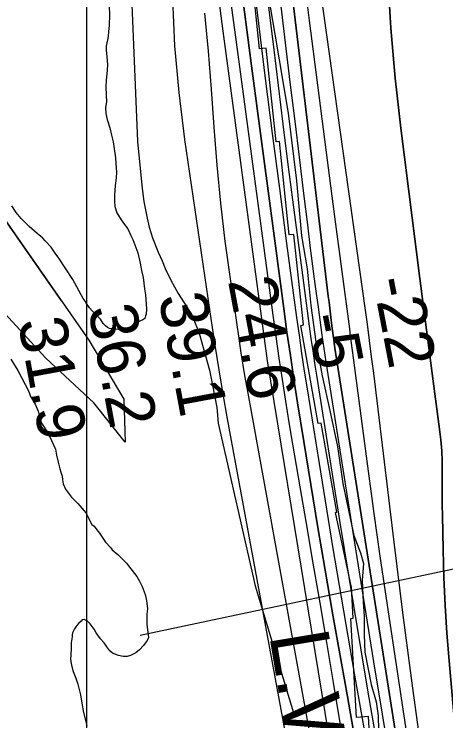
# Model space of a CAD drawing. Extents: x 3263578 to 3301413, y 764927 to 798602.
# Drawn here: x 3275492 to 3276097, y 792245 to 793237 of the extents above; entities that cross this region are included whole.
import ezdxf

# ---------------------------------------------------------------- set-up
doc = ezdxf.new("R2010")
doc.units = 0
for name, color, linetype in [('V-BORW-LINE', 7, 'Continuous'), ('V-GRID-MAJR', 7, 'Continuous'), ('V-RIVR-EDGE', 7, 'Continuous'), ('V-RIVR-RANG', 7, 'Continuous'), ('V-ROAD-CNTR', 7, 'Continuous'), ('V-RRAP-RVMT', 7, 'Continuous'), ('V-SITE-VEGE', 7, 'Continuous'), ('V-TOPO-DPTH', 7, 'Continuous'), ('V-TOPO-MAJR', 7, 'Continuous'), ('V-TOPO-MINR', 7, 'Continuous'), ('V-TOPO-WATR', 7, 'Continuous'), ('V-TOPO-WATR-IDEN', 7, 'Continuous')]:
    doc.layers.add(name, color=color, linetype=linetype)

msp = doc.modelspace()

# ---------------------------------------------------------------- linework, layer by layer
at = {"layer": 'V-BORW-LINE'}
for points in [[(3274703.23, 794016.04), (3274742.93, 793958.39), (3274798.42, 793885.65), (3274936.54, 793686.15), (3275030.08, 793560.09), (3275331.46, 793159.89), (3275596.7, 792779.11), (3275645.71, 792696.53), (3275647.77, 792636.02), (3275603.82, 792691.09), (3275536.45, 792753.8), (3275405.92, 792895.8), (3275330.95, 793016.55), (3275235.15, 793192.84), (3275177.04, 793279.01), (3275080.99, 793374.27), (3274958.51, 793539.9), (3274867.09, 793648.41), (3274842.12, 793704.99), (3274816.71, 793780.6), (3274776.52, 793811.03), (3274737.88, 793859.36), (3274678.33, 793984.63), (3274657.64, 794016.04)], [(3275558.14, 792834.48), (3275331.46, 793159.89), (3275030.08, 793560.09), (3274936.54, 793686.15), (3274798.42, 793885.65), (3274742.93, 793958.39), (3274703.23, 794016.04)]]:
    msp.add_lwpolyline(points, dxfattribs=at)
at = {"layer": 'V-GRID-MAJR'}
msp.add_spline([(3275591.3, 775830.01), (3275592.19, 781889.43), (3275593.07, 787951.47), (3275593.95, 794013.53), (3275593.95, 794016.1)], degree=3, dxfattribs=at)
at = {"layer": 'V-RIVR-EDGE'}
for points in [[(3275752.31, 794016.12), (3275756.42, 793978.74), (3275759.37, 793942.65), (3275761.07, 793925.26), (3275767.55, 793909.6), (3275770.96, 793882.2), (3275769.57, 793847), (3275781.18, 793795.24), (3275790.25, 793772.62), (3275793.18, 793724.79), (3275793.47, 793666.98), (3275797.73, 793632.63), (3275797.2, 793594.38), (3275794.09, 793568.74), (3275806.21, 793546.54), (3275813.48, 793498.71), (3275838.72, 793335.21), (3275842.96, 793289.99), (3275851.54, 793244.33), (3275857.54, 793209.11), (3275876.39, 793097.78), (3275887.89, 793002.99), (3275895.09, 792925.6), (3275902.8, 792879.51)], [(3275902.8, 792879.51), (3275907.89, 792827.77), (3275915.15, 792776.89), (3275923.72, 792729.06), (3275934.47, 792680.35), (3275945.21, 792629.9), (3275952.91, 792578.15), (3275968.38, 792505.09), (3275977.45, 792480.72), (3275981.76, 792465.93), (3275979.96, 792442.46), (3275981.19, 792411.16), (3275982.88, 792392.47), (3275982.81, 792365.08), (3275983.62, 792341.17), (3275992.64, 792295.94), (3275999.53, 792271.59), (3276002.53, 792252.02), (3276002.91, 792231.59)]]:
    msp.add_lwpolyline(points, dxfattribs=at)
at = {"layer": 'V-RIVR-RANG'}
msp.add_line((3275668.76, 792364.9), (3276480.42, 792537.23), dxfattribs=at)
at = {"layer": 'V-ROAD-CNTR'}
msp.add_lwpolyline([(3275653.05, 793341.41), (3275664.74, 793058.15), (3275671.54, 792992), (3275673.95, 792974.15), (3275678.67, 792950.47), (3275681.45, 792937.98), (3275685.91, 792923.13), (3275693.73, 792903.03), (3275699.46, 792890.63), (3275703.52, 792880.05), (3275711.77, 792863.71), (3275721.97, 792844.75), (3275741.32, 792815.09), (3275751.19, 792789.17), (3275765.86, 792737.17), (3275770.23, 792716.16), (3275776.25, 792684.77), (3275777.99, 792662.62), (3275830.15, 792434.35), (3275884.86, 792251.38)], dxfattribs=at)
at = {"layer": 'V-RRAP-RVMT'}
for points in [[(3275964.86, 792431.92), (3275942.41, 792537.56), (3275944.48, 792537.98), (3275922.44, 792662.9), (3275918.15, 792662.17), (3275893.9, 792800.06), (3275897.53, 792800.69), (3275884.17, 792927.73), (3275877.65, 792926.99), (3275863.83, 793058.29), (3275859.3, 793057.8), (3275845.48, 793189.06), (3275836.17, 793188.12), (3275822.32, 793319.38)], [(3276129.93, 791283.92), (3276121.78, 791429.9), (3276118.49, 791429.76), (3276110.85, 791575.36), (3276092.94, 791574.4), (3276085.31, 791720.67), (3276077.63, 791720.33), (3276069.68, 791865.87), (3276047.54, 791864.64), (3276040.6, 791993.84), (3276015.97, 791992.49), (3276008.76, 792121.61), (3275996.23, 792121.03), (3275988.92, 792250.72), (3275972.19, 792249.74), (3275964.1, 792388.74), (3275967.37, 792388.96), (3275964.86, 792431.92)]]:
    msp.add_lwpolyline(points, dxfattribs=at)
at = {"layer": 'V-SITE-VEGE'}
for p, q in [((3275625.23, 793248.18), (3275625.75, 793236.28)), ((3275625.75, 793236.28), (3275624.99, 793221.27)), ((3275624.99, 793221.27), (3275624.28, 793212.51)), ((3275624.28, 793212.51), (3275623.59, 793205.63)), ((3275623.59, 793205.63), (3275620.96, 793191.88)), ((3275620.96, 793191.88), (3275620.91, 793186.88)), ((3275620.91, 793186.88), (3275622.6, 793166.83)), ((3275622.52, 793158.07), (3275621.14, 793144.31)), ((3275622.6, 793166.83), (3275622.52, 793158.07)), ((3275621.14, 793144.31), (3275620.43, 793134.93)), ((3275620.43, 793134.93), (3275620.95, 793123.03)), ((3275620.95, 793123.03), (3275621.49, 793114.26)), ((3275621.49, 793114.26), (3275620.15, 793105.51)), ((3275620.15, 793105.51), (3275620.71, 793097.37)), ((3275620.71, 793097.37), (3275622.51, 793089.22)), ((3275622.51, 793089.22), (3275626.15, 793077.29)), ((3275626.15, 793077.29), (3275628.56, 793067.25)), ((3275628.56, 793067.25), (3275630.98, 793057.84)), ((3275630.98, 793057.84), (3275633.9, 793035.28)), ((3275633.9, 793035.28), (3275634.45, 793027.14)), ((3275634.45, 793027.14), (3275635.59, 793015.24)), ((3275635.59, 793015.24), (3275634.9, 793007.73)), ((3275634.9, 793007.73), (3275633.53, 792995.85)), ((3275633.53, 792995.85), (3275632.79, 792983.34)), ((3275632.79, 792983.34), (3275632.71, 792974.58)), ((3275632.71, 792974.58), (3275633.27, 792967.06)), ((3275494.85, 792958.33), (3275488.69, 792967.78)), ((3275633.27, 792967.06), (3275635.69, 792958.28)), ((3275501.66, 792950.13), (3275494.85, 792958.33)), ((3275512.83, 792938.76), (3275501.66, 792950.13)), ((3275635.69, 792958.28), (3275641.85, 792948.21)), ((3275524, 792929.27), (3275512.83, 792938.76)), ((3275641.85, 792948.21), (3275646.8, 792941.9)), ((3275646.8, 792941.9), (3275651.12, 792935.6)), ((3275526.49, 792927.37), (3275524, 792929.27)), ((3275651.12, 792935.6), (3275655.42, 792926.17)), ((3275532.07, 792922.31), (3275526.49, 792927.37)), ((3275535.17, 792918.53), (3275532.07, 792922.31)), ((3275655.42, 792926.17), (3275658.5, 792920.51)), ((3275658.5, 792920.51), (3275662.77, 792909.2)), ((3275543.85, 792909.68), (3275535.17, 792918.53)), ((3275549.41, 792901.49), (3275543.85, 792909.68)), ((3275662.77, 792909.2), (3275665.2, 792901.67)), ((3275554.35, 792894.56), (3275549.41, 792901.49)), ((3275665.2, 792901.67), (3275668.83, 792887.24)), ((3275574.1, 792864.33), (3275554.35, 792894.56)), ((3275668.83, 792887.24), (3275670.61, 792877.21)), ((3275670.61, 792877.21), (3275673.02, 792867.17)), ((3275588.88, 792837.91), (3275574.1, 792864.33)), ((3275673.02, 792867.17), (3275674.75, 792851.51)), ((3275674.75, 792851.51), (3275675.92, 792842.73)), ((3275675.92, 792842.73), (3275677.62, 792822.69)), ((3275591.34, 792834.13), (3275588.88, 792837.91)), ((3275593.19, 792830.98), (3275591.34, 792834.13)), ((3275597.52, 792824.68), (3275593.19, 792830.98)), ((3275601.23, 792820.27), (3275597.52, 792824.68)), ((3275609.3, 792812.68), (3275601.23, 792820.27)), ((3275677.62, 792822.69), (3275676.93, 792815.81)), ((3275613.02, 792808.89), (3275609.3, 792812.68)), ((3275676.28, 792813.31), (3275674.99, 792809.57)), ((3275676.93, 792815.81), (3275676.28, 792813.31)), ((3275616.71, 792802.6), (3275613.02, 792808.89)), ((3275619.81, 792799.44), (3275616.71, 792802.6)), ((3275661.78, 792802.18), (3275657.37, 792799.09)), ((3275669.33, 792806.49), (3275661.78, 792802.18)), ((3275672.47, 792807.71), (3275669.33, 792806.49)), ((3275674.99, 792809.57), (3275672.47, 792807.71)), ((3275622.92, 792796.91), (3275619.81, 792799.44)), ((3275625.41, 792795.63), (3275622.92, 792796.91)), ((3275628.54, 792794.98), (3275625.41, 792795.63)), ((3275637.92, 792794.27), (3275628.54, 792794.98)), ((3275644.81, 792794.83), (3275637.92, 792794.27)), ((3275649.82, 792794.78), (3275644.81, 792794.83)), ((3275657.37, 792799.09), (3275649.82, 792794.78)), ((3275487.31, 792752.47), (3275497.18, 792736.73)), ((3275497.18, 792736.73), (3275512.55, 792707.17)), ((3275512.55, 792707.17), (3275514.99, 792700.27)), ((3275514.99, 792700.27), (3275518.07, 792695.23)), ((3275518.07, 792695.23), (3275521.15, 792689.57)), ((3275521.15, 792689.57), (3275525.44, 792679.51)), ((3275525.44, 792679.51), (3275527.25, 792671.98)), ((3275527.25, 792671.98), (3275529.08, 792667.59)), ((3275529.08, 792667.59), (3275530.29, 792662.57)), ((3275530.29, 792662.57), (3275538.93, 792649.34)), ((3275538.93, 792649.34), (3275544.46, 792638.65)), ((3275544.46, 792638.65), (3275549.98, 792626.08)), ((3275549.98, 792626.08), (3275551.15, 792617.93)), ((3275551.15, 792617.93), (3275553.56, 792607.9)), ((3275553.56, 792607.9), (3275555.98, 792598.48)), ((3275555.98, 792598.48), (3275557.19, 792594.09)), ((3275557.19, 792594.09), (3275559.02, 792588.44)), ((3275559.02, 792588.44), (3275559.6, 792583.43)), ((3275559.6, 792583.43), (3275560.79, 792577.79)), ((3275560.79, 792577.79), (3275563.85, 792570.24)), ((3275563.85, 792570.24), (3275572.51, 792558.9)), ((3275572.51, 792558.9), (3275581.19, 792550.05)), ((3275581.19, 792550.05), (3275592.34, 792536.81)), ((3275592.34, 792536.81), (3275600.95, 792520.45)), ((3275600.95, 792520.45), (3275604.05, 792517.92)), ((3275604.05, 792517.92), (3275607.76, 792512.88)), ((3275607.76, 792512.88), (3275611.48, 792508.46)), ((3275611.48, 792508.46), (3275616.42, 792501.53)), ((3275616.42, 792501.53), (3275620.12, 792495.86)), ((3275620.12, 792495.86), (3275627.56, 792487.66)), ((3275627.56, 792487.66), (3275629.41, 792485.14)), ((3275629.41, 792485.14), (3275637.48, 792478.18)), ((3275637.48, 792478.18), (3275649.27, 792466.17)), ((3275649.27, 792466.17), (3275653.59, 792460.5)), ((3275653.59, 792460.5), (3275657.31, 792456.08)), ((3275657.31, 792456.08), (3275664.11, 792447.26)), ((3275664.11, 792447.26), (3275667.81, 792440.96)), ((3275667.81, 792440.96), (3275671.5, 792433.42)), ((3275671.5, 792433.42), (3275675.77, 792422.11)), ((3275675.77, 792422.11), (3275677.57, 792413.96)), ((3275677.57, 792413.96), (3275678.71, 792402.06)), ((3275678.02, 792394.55), (3275677.89, 792380.15)), ((3275678.71, 792402.06), (3275678.02, 792394.55)), ((3275585.92, 792384.76), (3275582.13, 792381.67)), ((3275587.19, 792386.63), (3275585.92, 792384.76)), ((3275590.32, 792387.23), (3275587.19, 792386.63)), ((3275594.68, 792384.68), (3275590.32, 792387.23)), ((3275598.4, 792380.89), (3275594.68, 792384.68)), ((3275576.43, 792374.21), (3275573.87, 792368.6)), ((3275578.33, 792376.7), (3275576.43, 792374.21)), ((3275579.6, 792378.57), (3275578.33, 792376.7)), ((3275582.13, 792381.67), (3275579.6, 792378.57)), ((3275603.96, 792373.33), (3275598.4, 792380.89)), ((3275607.04, 792368.3), (3275603.96, 792373.33)), ((3275677.89, 792380.15), (3275679.63, 792365.74)), ((3275573.22, 792365.48), (3275573.19, 792362.98)), ((3275573.87, 792368.6), (3275573.22, 792365.48)), ((3275613.23, 792360.1), (3275607.04, 792368.3)), ((3275679.63, 792365.74), (3275680.22, 792361.98)), ((3275571.86, 792354.23), (3275571.78, 792345.46)), ((3275573.19, 792362.98), (3275571.86, 792354.23)), ((3275618.18, 792354.42), (3275613.23, 792360.1)), ((3275621.89, 792348.75), (3275618.18, 792354.42)), ((3275675.76, 792353.89), (3275673.23, 792350.78)), ((3275678.3, 792357.62), (3275675.76, 792353.89)), ((3275680.22, 792361.98), (3275678.3, 792357.62)), ((3275571.78, 792345.46), (3275571.02, 792331.07)), ((3275626.21, 792343.08), (3275621.89, 792348.75)), ((3275667.54, 792344.57), (3275662.49, 792340.24)), ((3275673.23, 792350.78), (3275667.54, 792344.57)), ((3275629.94, 792339.92), (3275626.21, 792343.08)), ((3275638.05, 792336.71), (3275629.94, 792339.92)), ((3275644.92, 792335.4), (3275638.05, 792336.71)), ((3275650.56, 792335.34), (3275644.92, 792335.4)), ((3275654.95, 792336.55), (3275650.56, 792335.34)), ((3275662.49, 792340.24), (3275654.95, 792336.55)), ((3275571.02, 792331.07), (3275572.2, 792322.93)), ((3275572.2, 792322.93), (3275574.62, 792314.14)), ((3275574.62, 792314.14), (3275578.29, 792304.72)), ((3275578.29, 792304.72), (3275581.34, 792296.55)), ((3275581.34, 792296.55), (3275584.96, 792281.5)), ((3275584.96, 792281.5), (3275586.73, 792269.59)), ((3275586.73, 792269.59), (3275589.1, 792256.42)), ((3275589.1, 792256.42), (3275593.94, 792238.22))]:
    msp.add_line(p, q, dxfattribs=at)
at = {"layer": 'V-TOPO-DPTH'}
for points in [[(3276028.82, 792216.22), (3276006.43, 792356.04), (3275941.82, 792767.89), (3275941.58, 792769.44), (3275941.35, 792770.98), (3275941.13, 792772.53), (3275940.91, 792774.08), (3275940.02, 792780.61), (3275939.37, 792785.43), (3275938.74, 792790.25), (3275938.12, 792795.08), (3275937.52, 792799.9), (3275936.61, 792807.26), (3275935.56, 792815.76), (3275934.53, 792824.27), (3275933.5, 792832.77), (3275932.48, 792841.28), (3275838.68, 793625.36)], [(3276028.82, 792216.22), (3276006.43, 792356.04), (3275941.82, 792767.89), (3275941.58, 792769.44), (3275941.35, 792770.98), (3275941.13, 792772.53), (3275940.91, 792774.08), (3275940.02, 792780.61), (3275939.37, 792785.43), (3275938.74, 792790.25), (3275938.12, 792795.08), (3275937.52, 792799.9), (3275936.61, 792807.26), (3275935.56, 792815.76), (3275934.53, 792824.27), (3275933.5, 792832.77), (3275932.48, 792841.28), (3275838.68, 793625.36)], [(3275902.98, 793401.93), (3275983.68, 792824.87), (3275986.82, 792801.94), (3275989.88, 792778.99), (3275992.81, 792756.03), (3275995.65, 792733.06), (3276024.39, 792495.53), (3276037.16, 792393.17), (3276050.44, 792290.87), (3276064.48, 792188.68), (3276079.03, 792086.55), (3276082.61, 792062.1), (3276096.18, 791972.32), (3276110.32, 791882.63), (3276125.32, 791793.08), (3276140.88, 791703.63), (3276165.43, 791566.4), (3276169.16, 791545.63), (3276172.93, 791524.87), (3276176.73, 791504.11), (3276180.56, 791483.35), (3276271.79, 790991.22)], [(3275902.98, 793401.93), (3275983.68, 792824.87), (3275986.82, 792801.94), (3275989.88, 792778.99), (3275992.81, 792756.03), (3275995.65, 792733.06), (3276024.39, 792495.53), (3276037.16, 792393.17), (3276050.44, 792290.87), (3276064.48, 792188.68), (3276079.03, 792086.55), (3276082.61, 792062.1), (3276096.18, 791972.32), (3276110.32, 791882.63), (3276125.32, 791793.08), (3276140.88, 791703.63), (3276165.43, 791566.4), (3276169.16, 791545.63), (3276172.93, 791524.87), (3276176.73, 791504.11), (3276180.56, 791483.35), (3276271.79, 790991.22)], [(3276135.01, 791948.53), (3276101.79, 792328.94), (3276098.78, 792367.95), (3276096.31, 792406.98), (3276094.63, 792446.05), (3276093.49, 792485.16), (3276092.57, 792533.02), (3276092.35, 792548.21), (3276092.21, 792563.41), (3276092.2, 792578.61), (3276092.28, 792593.8), (3276092.11, 792608.98), (3276091.5, 792624.13), (3276090.25, 792639.24), (3276088.56, 792654.33), (3276079.57, 792721.89), (3276074.83, 792757.83), (3276070.13, 792793.79), (3276065.5, 792829.75), (3276060.91, 792865.71), (3276034.21, 793076.97), (3276026.46, 793147.2), (3276020.21, 793217.55), (3276016.19, 793288.05)], [(3276135.01, 791948.53), (3276101.79, 792328.94), (3276098.78, 792367.95), (3276096.31, 792406.98), (3276094.63, 792446.05), (3276093.49, 792485.16), (3276092.57, 792533.02), (3276092.35, 792548.21), (3276092.21, 792563.41), (3276092.2, 792578.61), (3276092.28, 792593.8), (3276092.11, 792608.98), (3276091.5, 792624.13), (3276090.25, 792639.24), (3276088.56, 792654.33), (3276079.57, 792721.89), (3276074.83, 792757.83), (3276070.13, 792793.79), (3276065.5, 792829.75), (3276060.91, 792865.71), (3276034.21, 793076.97), (3276026.46, 793147.2), (3276020.21, 793217.55), (3276016.19, 793288.05)], [(3275845.88, 793269.65), (3275855.47, 793191.04), (3275868.79, 793082.68), (3275875.42, 793029.58), (3275882.16, 792976.49), (3275889.09, 792923.42), (3275896.14, 792870.37), (3275905.79, 792798.73), (3275908.17, 792781.52), (3275910.64, 792764.33), (3275913.23, 792747.15), (3275915.9, 792729.99), (3275948.42, 792526.06), (3275967.77, 792407), (3275987.62, 792288.03), (3276008.2, 792169.18)], [(3275845.88, 793269.65), (3275855.47, 793191.04), (3275868.79, 793082.68), (3275875.42, 793029.58), (3275882.16, 792976.49), (3275889.09, 792923.42), (3275896.14, 792870.37), (3275905.79, 792798.73), (3275908.17, 792781.52), (3275910.64, 792764.33), (3275913.23, 792747.15), (3275915.9, 792729.99), (3275948.42, 792526.06), (3275967.77, 792407), (3275987.62, 792288.03), (3276008.2, 792169.18)], [(3275980, 792160.14), (3275959.24, 792278.88), (3275938.57, 792396.05), (3275928.12, 792456.2), (3275917.85, 792516.39), (3275907.89, 792576.62), (3275898.12, 792636.89), (3275889.44, 792691.28), (3275884.28, 792724.4), (3275879.29, 792757.54), (3275874.56, 792790.71), (3275869.99, 792823.92), (3275851.69, 792960.88), (3275838.18, 793062.59), (3275824.77, 793164.31), (3275811.53, 793266.06)]]:
    msp.add_lwpolyline(points, dxfattribs=at)
at = {"layer": 'V-TOPO-MAJR'}
msp.add_lwpolyline([(3275758.88, 793238.2), (3275763.92, 793184.92), (3275768.25, 793131.58), (3275772.11, 793078.2), (3275776.26, 793024.85), (3275781.26, 792971.59), (3275787.53, 792918.47), (3275794.66, 792865.45), (3275807.42, 792778.44), (3275810.02, 792761.26), (3275812.75, 792744.11), (3275815.65, 792726.98), (3275818.67, 792709.87), (3275911.47, 792199.28)], dxfattribs=at)
at = {"layer": 'V-TOPO-MINR'}
for points in [[(3275681.56, 794016.11), (3275683.11, 793996.55), (3275689.57, 793926.33), (3275697.34, 793856.24), (3275706, 793786.24), (3275717.41, 793700.57), (3275721.05, 793673.48), (3275724.73, 793646.39), (3275728.49, 793619.31), (3275732.28, 793592.24), (3275745.05, 793501.98), (3275755.18, 793429.77), (3275765.2, 793357.54), (3275775.06, 793285.29), (3275784.8, 793213.03), (3275846.6, 792750.5), (3276046.93, 791528.62), (3276049.59, 791511.93), (3276052.15, 791495.22), (3276054.56, 791478.49), (3276056.86, 791461.75), (3276067.26, 791383.59)], [(3275838.68, 793625.36), (3275932.48, 792841.28), (3275933.5, 792832.77), (3275934.53, 792824.27), (3275935.56, 792815.76), (3275936.61, 792807.26), (3275937.52, 792799.9), (3275938.12, 792795.08), (3275938.74, 792790.25), (3275939.37, 792785.43), (3275940.02, 792780.61), (3275940.91, 792774.08), (3275941.13, 792772.53), (3275941.35, 792770.98), (3275941.58, 792769.44), (3275941.82, 792767.89), (3276006.43, 792356.04), (3276028.82, 792216.22)], [(3275823.8, 793605.5), (3275873.15, 793188.74), (3275879.21, 793137.83), (3275885.33, 793086.92), (3275891.51, 793036.02), (3275897.74, 792985.13), (3275903.14, 792941.29), (3275906.76, 792912.33), (3275910.46, 792883.38), (3275914.25, 792854.44), (3275918.12, 792825.5), (3275923.43, 792786.34), (3275924.73, 792777), (3275926.06, 792767.67), (3275927.47, 792758.35), (3275928.91, 792749.03), (3275972.38, 792474.13), (3275996.04, 792327.45), (3276020.32, 792180.87)], [(3275790.66, 793581.47), (3275834.49, 793224.07), (3275844.09, 793146.82), (3275853.86, 793069.59), (3275863.89, 792992.39), (3275874.09, 792915.22), (3275888, 792811.26), (3275891.47, 792786.1), (3275895.06, 792760.95), (3275898.86, 792735.84), (3275902.78, 792710.75), (3275923.74, 792580.07), (3275938.5, 792489.7), (3275953.62, 792399.38), (3275969.26, 792309.16), (3275985.25, 792219)], [(3275902.98, 793401.93), (3275983.68, 792824.87), (3275986.82, 792801.94), (3275989.88, 792778.99), (3275992.81, 792756.03), (3275995.65, 792733.06), (3276024.39, 792495.53), (3276037.16, 792393.17), (3276050.44, 792290.87), (3276064.48, 792188.68), (3276079.03, 792086.55), (3276082.61, 792062.1), (3276096.18, 791972.32), (3276110.32, 791882.63), (3276125.32, 791793.08), (3276140.88, 791703.63), (3276165.43, 791566.4), (3276169.16, 791545.63), (3276172.93, 791524.87), (3276176.73, 791504.11), (3276180.56, 791483.35), (3276271.79, 790991.22)], [(3275894.26, 793318.56), (3275905.7, 793227.91), (3275917.25, 793137.28), (3275928.98, 793046.67), (3275940.83, 792956.08), (3275962.01, 792795.32), (3275963.36, 792785.12), (3275964.69, 792774.92), (3275966.03, 792764.72), (3275967.35, 792754.52), (3275980.25, 792655.29), (3275988.21, 792595.5), (3275996.41, 792535.75), (3276004.98, 792476.04), (3276013.79, 792416.38), (3276045.19, 792208.16)], [(3276016.19, 793288.05), (3276020.21, 793217.55), (3276026.46, 793147.2), (3276034.21, 793076.97), (3276060.91, 792865.71), (3276065.5, 792829.75), (3276070.13, 792793.79), (3276074.83, 792757.83), (3276079.57, 792721.89), (3276088.56, 792654.33), (3276090.25, 792639.24), (3276091.5, 792624.13), (3276092.11, 792608.98), (3276092.28, 792593.8), (3276092.2, 792578.61), (3276092.21, 792563.41), (3276092.35, 792548.21), (3276092.57, 792533.02), (3276093.49, 792485.16), (3276094.63, 792446.05), (3276096.31, 792406.98), (3276098.78, 792367.95), (3276101.79, 792328.94), (3276135.01, 791948.53)], [(3275713.79, 793258.57), (3275716.76, 793192.59), (3275722.77, 793126.81), (3275730.82, 793061.18), (3275768.03, 792806.54), (3275773.26, 792772.09), (3275778.75, 792737.68), (3275784.61, 792703.34), (3275790.73, 792669.03), (3275916.31, 791987.01), (3275931.13, 791903.13), (3275945.12, 791819.12), (3275957.9, 791734.92), (3275969.85, 791650.58), (3275982.89, 791553.5), (3275987.57, 791517.59), (3275992.07, 791481.66), (3275996.28, 791445.69), (3276000.3, 791409.7), (3276016.15, 791262.77)], [(3275795.08, 793260.4), (3275808.17, 793162.82), (3275821.24, 793065.24), (3275854.74, 792814.52), (3275858.9, 792784.28), (3275863.2, 792754.06), (3275867.73, 792723.88), (3275872.4, 792693.71), (3275877.26, 792663.57), (3275882.2, 792633.45), (3275887.27, 792603.35), (3275892.42, 792573.26), (3275901.34, 792521.94), (3275910.95, 792466.19), (3275920.47, 792410.43), (3275929.85, 792354.64), (3275939.13, 792298.84), (3276062.5, 791551.8), (3276066.69, 791525.63), (3276070.7, 791499.43), (3276074.45, 791473.2), (3276078.03, 791446.93), (3276093.95, 791325.7)], [(3275811.53, 793266.06), (3275824.77, 793164.31), (3275838.18, 793062.59), (3275851.69, 792960.88), (3275869.99, 792823.92), (3275874.56, 792790.71), (3275879.29, 792757.54), (3275884.28, 792724.4), (3275889.44, 792691.28), (3275898.12, 792636.89), (3275907.89, 792576.62), (3275917.85, 792516.39), (3275928.12, 792456.2), (3275938.57, 792396.05), (3275959.24, 792278.88), (3275980, 792160.14)]]:
    msp.add_lwpolyline(points, dxfattribs=at)
at = {"layer": 'V-TOPO-WATR'}
msp.add_lwpolyline([(3275845.88, 793269.65), (3275855.47, 793191.04), (3275868.79, 793082.68), (3275875.42, 793029.58), (3275882.16, 792976.49), (3275889.09, 792923.42), (3275896.14, 792870.37), (3275905.79, 792798.73), (3275908.17, 792781.52), (3275910.64, 792764.33), (3275913.23, 792747.15), (3275915.9, 792729.99), (3275948.42, 792526.06), (3275967.77, 792407), (3275987.62, 792288.03), (3276008.2, 792169.18)], dxfattribs=at)

# ---------------------------------------------------------------- texts
at = {"layer": 'V-RIVR-RANG'}
for s, rotation, p in [('24.6', 280.53833, (3275791.62, 792862.89)), ('-22', 280.826, (3275994.43, 792863.94)), ('39.1', 280.53833, (3275694.12, 792840.2)), ('36.2', 280.53833, (3275595.42, 792823.99)), ('31.9', 280.53833, (3275497.11, 792805.71)), ('-5', 280.826, (3275902.4, 792812.76))]:
    msp.add_text(s, height=67, rotation=rotation, dxfattribs=at).set_placement(p)
at = {"layer": 'V-TOPO-WATR-IDEN'}
msp.add_text('L.W.R.P.', height=83, rotation=279.47661, dxfattribs=at).set_placement((3275849.51, 792365.34))

doc.saveas('drawing.dxf')
